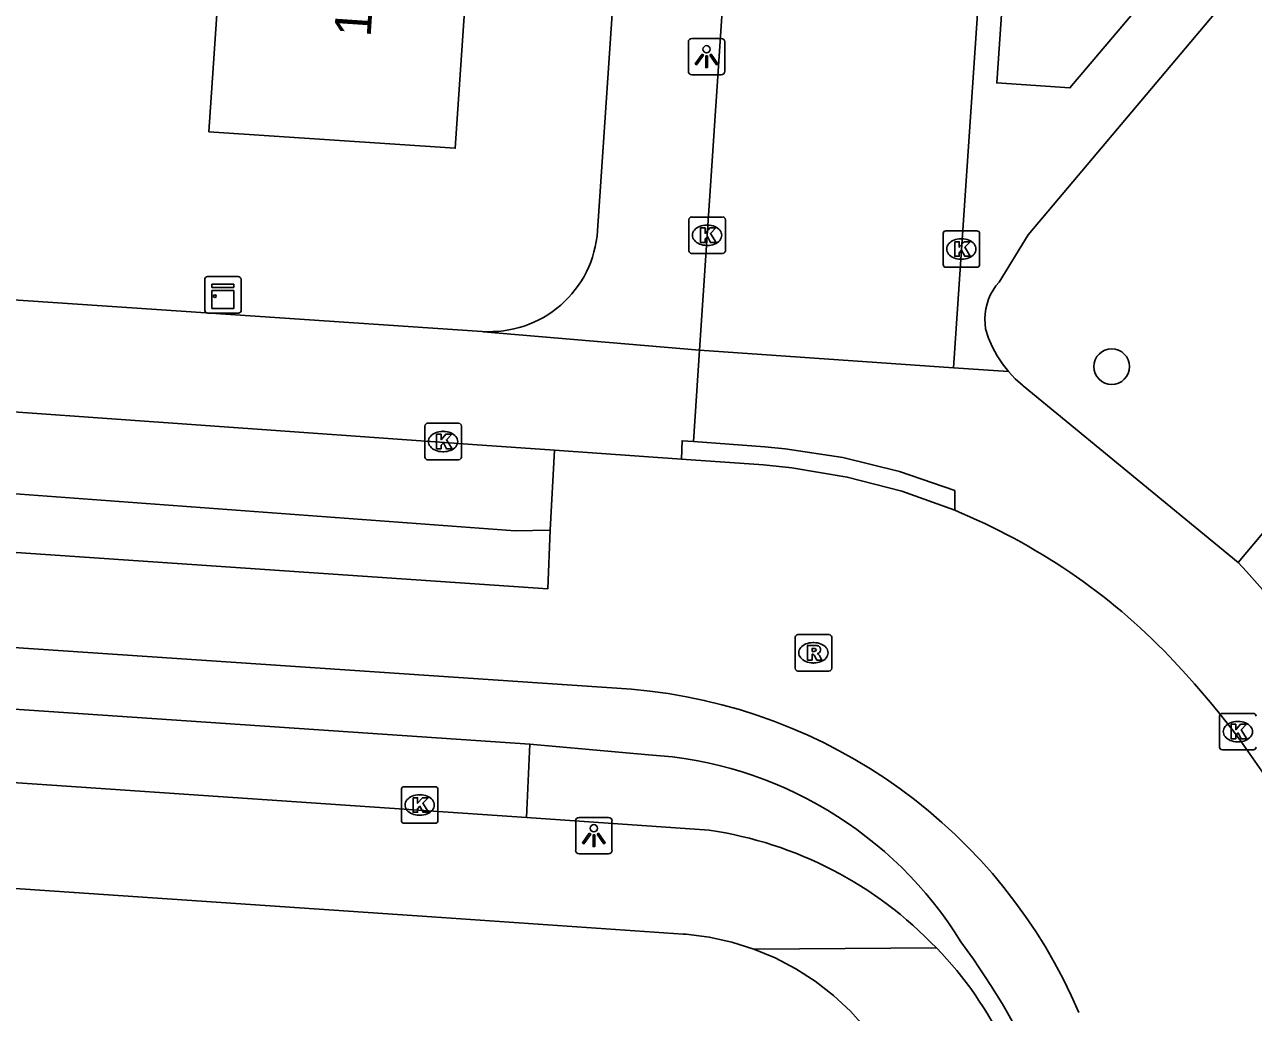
# Model space of a CAD drawing. Extents: x 161084 to 161928, y 385355 to 386522.
# Drawn here: x 161577.78 to 161611.48, y 386128.88 to 386155.98 of the extents above; entities that cross this region are included whole.
import ezdxf

# ---------------------------------------------------------------- set-up
doc = ezdxf.new("R2010")
doc.units = 0
for name, color, linetype in [('IMGEO_Boom', 7, 'Continuous'), ('IMGEO_Groenvoorziening', 7, 'Continuous'), ('IMGEO_Kast', 7, 'Continuous'), ('IMGEO_Kolk', 7, 'Continuous'), ('IMGEO_Lichtpunt', 7, 'Continuous'), ('IMGEO_Pand', 7, 'Continuous'), ('IMGEO_Pand_nummerreeks', 7, 'Continuous'), ('IMGEO_Rijbaan_lokaal_gesloten', 7, 'Continuous'), ('IMGEO_Rijbaan_lokaal_open', 7, 'Continuous'), ('IMGEO_Rioolput', 7, 'Continuous'), ('IMGEO_Voetpad_open', 7, 'Continuous')]:
    doc.layers.add(name, color=color, linetype=linetype)

msp = doc.modelspace()

# ---------------------------------------------------------------- linework, layer by layer
at = {"layer": 'IMGEO_Boom'}
msp.add_circle((161607.589, 386146.598), 0.489, dxfattribs=at)
at = {"layer": 'IMGEO_Groenvoorziening'}
msp.add_lwpolyline([(161611.058, 386141.222), (161624.979, 386157.832)], dxfattribs=at)
at = {"layer": 'IMGEO_Kast'}
for p, q in [((161582.717, 386148.142), (161582.717, 386148.983)), ((161582.717, 386148.983), (161582.717, 386148.142)), ((161582.792, 386149.067), (161583.633, 386149.067)), ((161583.633, 386149.067), (161582.792, 386149.067)), ((161583.717, 386148.992), (161583.717, 386148.151)), ((161583.717, 386148.151), (161583.717, 386148.992)), ((161583.642, 386148.067), (161582.801, 386148.067)), ((161582.801, 386148.067), (161583.642, 386148.067))]:
    msp.add_line(p, q, dxfattribs=at)
for points in [[(161582.912, 386148.857), (161583.512, 386148.857), (161583.512, 386148.772), (161582.912, 386148.772), (161582.912, 386148.857)], [(161582.912, 386148.682), (161583.512, 386148.682), (161583.512, 386148.193), (161582.912, 386148.193), (161582.912, 386148.682)]]:
    msp.add_lwpolyline(points, dxfattribs=at)
msp.add_circle((161582.996, 386148.531), 0.0377, dxfattribs=at)
for centre, start, end in [((161582.795, 386148.989), 92.4484, 184.2845), ((161582.795, 386148.989), 92.4484, 184.2845), ((161583.639, 386148.989), 2.4484, 94.2845), ((161583.639, 386148.989), 2.4484, 94.2845), ((161582.795, 386148.145), 182.4484, 274.2845), ((161582.795, 386148.145), 182.4484, 274.2845), ((161583.639, 386148.145), 272.4484, 4.2845), ((161583.639, 386148.145), 272.4484, 4.2845)]:
    msp.add_arc(centre, 0.0779, start, end, dxfattribs=at)
at = {"layer": 'IMGEO_Kolk'}
for p, q in [((161595.993, 386149.776), (161595.993, 386150.628)), ((161596.068, 386150.702), (161596.92, 386150.702)), ((161596.481, 386150.482), (161596.506, 386150.482)), ((161596.994, 386150.628), (161596.994, 386149.776)), ((161602.965, 386149.398), (161602.965, 386150.25)), ((161603.04, 386150.324), (161603.892, 386150.324)), ((161603.966, 386150.25), (161603.966, 386149.398)), ((161596.504, 386149.922), (161596.479, 386149.922)), ((161603.453, 386150.104), (161603.478, 386150.104)), ((161596.92, 386149.702), (161596.068, 386149.702)), ((161603.476, 386149.544), (161603.451, 386149.544)), ((161603.892, 386149.324), (161603.04, 386149.324)), ((161588.753, 386144.117), (161588.753, 386144.969)), ((161588.828, 386145.043), (161589.68, 386145.043)), ((161589.241, 386144.823), (161589.266, 386144.823)), ((161589.754, 386144.969), (161589.754, 386144.117)), ((161589.264, 386144.263), (161589.239, 386144.263)), ((161589.68, 386144.043), (161588.828, 386144.043)), ((161610.548, 386136.16), (161610.548, 386137.012)), ((161610.623, 386137.086), (161611.475, 386137.086)), ((161611.036, 386136.866), (161611.061, 386136.866)), ((161611.059, 386136.306), (161611.034, 386136.306)), ((161611.475, 386136.086), (161610.623, 386136.086)), ((161588.11, 386134.147), (161588.11, 386134.999)), ((161588.185, 386135.073), (161589.037, 386135.073)), ((161589.111, 386134.999), (161589.111, 386134.147)), ((161588.598, 386134.853), (161588.623, 386134.853)), ((161588.621, 386134.293), (161588.596, 386134.293)), ((161589.037, 386134.073), (161588.185, 386134.073))]:
    msp.add_line(p, q, dxfattribs=at)
for points in [[(161595.993, 386149.776), (161595.993, 386150.628)], [(161596.068, 386150.702), (161596.92, 386150.702)], [(161596.994, 386150.628), (161596.994, 386149.776)], [(161596.314, 386150.402), (161596.437, 386150.402), (161596.437, 386150.251), (161596.567, 386150.402), (161596.731, 386150.402), (161596.585, 386150.251), (161596.738, 386150.002), (161596.586, 386150.002), (161596.501, 386150.166), (161596.437, 386150.099), (161596.437, 386150.002), (161596.314, 386150.002), (161596.314, 386150.402)], [(161602.965, 386149.398), (161602.965, 386150.25)], [(161603.04, 386150.324), (161603.892, 386150.324)], [(161603.966, 386150.25), (161603.966, 386149.398)], [(161603.286, 386150.024), (161603.409, 386150.024), (161603.409, 386149.873), (161603.539, 386150.024), (161603.703, 386150.024), (161603.557, 386149.873), (161603.71, 386149.624), (161603.558, 386149.624), (161603.473, 386149.788), (161603.409, 386149.721), (161603.409, 386149.624), (161603.286, 386149.624), (161603.286, 386150.024)], [(161596.92, 386149.702), (161596.068, 386149.702)], [(161603.892, 386149.324), (161603.04, 386149.324)], [(161588.753, 386144.117), (161588.753, 386144.969)], [(161588.828, 386145.043), (161589.68, 386145.043)], [(161589.074, 386144.743), (161589.197, 386144.743), (161589.197, 386144.592), (161589.327, 386144.743), (161589.491, 386144.743), (161589.345, 386144.592), (161589.498, 386144.343), (161589.346, 386144.343), (161589.261, 386144.507), (161589.197, 386144.44), (161589.197, 386144.343), (161589.074, 386144.343), (161589.074, 386144.743)], [(161589.754, 386144.969), (161589.754, 386144.117)], [(161589.68, 386144.043), (161588.828, 386144.043)], [(161610.548, 386136.16), (161610.548, 386137.012)], [(161610.623, 386137.086), (161611.475, 386137.086)], [(161610.869, 386136.786), (161610.992, 386136.786), (161610.992, 386136.635), (161611.122, 386136.786), (161611.286, 386136.786), (161611.14, 386136.635), (161611.293, 386136.386), (161611.141, 386136.386), (161611.056, 386136.55), (161610.992, 386136.483), (161610.992, 386136.386), (161610.869, 386136.386), (161610.869, 386136.786)], [(161611.475, 386136.086), (161610.623, 386136.086)], [(161588.11, 386134.147), (161588.11, 386134.999)], [(161588.185, 386135.073), (161589.037, 386135.073)], [(161589.111, 386134.999), (161589.111, 386134.147)], [(161588.431, 386134.773), (161588.554, 386134.773), (161588.554, 386134.622), (161588.684, 386134.773), (161588.848, 386134.773), (161588.702, 386134.622), (161588.855, 386134.373), (161588.703, 386134.373), (161588.618, 386134.537), (161588.554, 386134.47), (161588.554, 386134.373), (161588.431, 386134.373), (161588.431, 386134.773)], [(161589.037, 386134.073), (161588.185, 386134.073)]]:
    msp.add_lwpolyline(points, dxfattribs=at)
for centre, start, end in [((161596.07, 386150.626), 91.552, 178.448), ((161596.07, 386150.626), 91.552, 178.448), ((161596.918, 386150.626), 1.552, 88.448), ((161596.918, 386150.626), 1.552, 88.448), ((161603.042, 386150.248), 91.552, 178.448), ((161603.042, 386150.248), 91.552, 178.448), ((161603.89, 386150.248), 1.552, 88.448), ((161603.89, 386150.248), 1.552, 88.448), ((161596.07, 386149.778), 181.552, 268.448), ((161596.07, 386149.778), 181.552, 268.448), ((161596.918, 386149.778), 271.552, 358.448), ((161596.918, 386149.778), 271.552, 358.448), ((161603.042, 386149.4), 181.552, 268.448), ((161603.042, 386149.4), 181.552, 268.448), ((161603.89, 386149.4), 271.552, 358.448), ((161603.89, 386149.4), 271.552, 358.448), ((161588.83, 386144.967), 91.552, 178.448), ((161588.83, 386144.967), 91.552, 178.448), ((161589.678, 386144.967), 1.552, 88.448), ((161589.678, 386144.967), 1.552, 88.448), ((161588.83, 386144.119), 181.552, 268.448), ((161588.83, 386144.119), 181.552, 268.448), ((161589.678, 386144.119), 271.552, 358.448), ((161589.678, 386144.119), 271.552, 358.448), ((161610.625, 386137.01), 91.552, 178.448), ((161610.625, 386137.01), 91.552, 178.448), ((161611.473, 386137.01), 1.552, 88.448), ((161611.473, 386137.01), 1.552, 88.448), ((161610.625, 386136.162), 181.552, 268.448), ((161610.625, 386136.162), 181.552, 268.448), ((161611.473, 386136.162), 271.552, 358.448), ((161611.473, 386136.162), 271.552, 358.448), ((161588.187, 386134.997), 91.552, 178.448), ((161588.187, 386134.997), 91.552, 178.448), ((161589.035, 386134.997), 1.552, 88.448), ((161589.035, 386134.997), 1.552, 88.448), ((161588.187, 386134.149), 181.552, 268.448), ((161588.187, 386134.149), 181.552, 268.448), ((161589.035, 386134.149), 271.552, 358.448), ((161589.035, 386134.149), 271.552, 358.448)]:
    msp.add_arc(centre, 0.0765, start, end, dxfattribs=at)
for centre, major_axis, ratio, start_param, end_param in [((161596.48, 386150.202), (-0.387, 0.002), 0.722429, 4.712389, 7.853982), ((161596.505, 386150.202), (-0.39, 0.002), 0.717154, 1.570796, 4.712389), ((161603.452, 386149.824), (-0.387, 0.002), 0.722429, 4.712389, 7.853982), ((161603.477, 386149.824), (-0.39, 0.002), 0.717154, 1.570796, 4.712389), ((161589.24, 386144.543), (-0.387, 0.002), 0.722429, 4.712389, 7.853982), ((161589.265, 386144.543), (-0.39, 0.002), 0.717154, 1.570796, 4.712389), ((161611.035, 386136.586), (-0.387, 0.002), 0.722429, 4.712389, 7.853982), ((161611.06, 386136.586), (-0.39, 0.002), 0.717154, 1.570796, 4.712389), ((161588.597, 386134.573), (-0.387, 0.002), 0.722429, 4.712389, 7.853982), ((161588.622, 386134.573), (-0.39, 0.002), 0.717154, 1.570796, 4.712389)]:
    msp.add_ellipse(centre, major_axis=major_axis, ratio=ratio, start_param=start_param, end_param=end_param, dxfattribs=at)
at = {"layer": 'IMGEO_Lichtpunt'}
for p, q in [((161596.882, 386155.601), (161596.074, 386155.601)), ((161596.882, 386155.601), (161596.074, 386155.601)), ((161595.98, 386155.506), (161595.98, 386154.699)), ((161595.98, 386155.506), (161595.98, 386154.699)), ((161596.976, 386154.699), (161596.976, 386155.506)), ((161596.976, 386154.699), (161596.976, 386155.506)), ((161596.074, 386154.605), (161596.882, 386154.605)), ((161596.074, 386154.605), (161596.882, 386154.605)), ((161592.889, 386134.137), (161592.889, 386133.33)), ((161592.889, 386134.137), (161592.889, 386133.33)), ((161593.791, 386134.232), (161592.983, 386134.232)), ((161593.791, 386134.232), (161592.983, 386134.232)), ((161593.885, 386133.33), (161593.885, 386134.137)), ((161593.885, 386133.33), (161593.885, 386134.137)), ((161592.983, 386133.236), (161593.791, 386133.236)), ((161592.983, 386133.236), (161593.791, 386133.236))]:
    msp.add_line(p, q, dxfattribs=at)
for points in [[(161596.354, 386155.17), (161596.393, 386155.142), (161596.205, 386154.88), (161596.167, 386154.907), (161596.354, 386155.17)], [(161596.456, 386155.122), (161596.503, 386155.122), (161596.503, 386154.8), (161596.456, 386154.8), (161596.456, 386155.122)], [(161596.566, 386155.142), (161596.604, 386155.169), (161596.791, 386154.907), (161596.752, 386154.879), (161596.566, 386155.142)], [(161593.263, 386133.801), (161593.302, 386133.773), (161593.114, 386133.511), (161593.076, 386133.538), (161593.263, 386133.801)], [(161593.365, 386133.753), (161593.412, 386133.753), (161593.412, 386133.431), (161593.365, 386133.431), (161593.365, 386133.753)], [(161593.475, 386133.773), (161593.513, 386133.8), (161593.7, 386133.538), (161593.661, 386133.51), (161593.475, 386133.773)]]:
    msp.add_lwpolyline(points, dxfattribs=at)
for centre in [(161596.479, 386155.304), (161593.388, 386133.935)]:
    msp.add_circle(centre, 0.0994, dxfattribs=at)
for centre, start, end in [((161596.074, 386155.506), 90, 180), ((161596.074, 386155.506), 90, 180), ((161596.882, 386155.506), 0, 90), ((161596.882, 386155.506), 0, 90), ((161596.074, 386154.699), 180, 270), ((161596.074, 386154.699), 180, 270), ((161596.882, 386154.699), 270, 0), ((161596.882, 386154.699), 270, 360), ((161592.983, 386134.137), 90, 180), ((161592.983, 386134.137), 90, 180), ((161593.791, 386134.137), 0, 90), ((161593.791, 386134.137), 0, 90), ((161592.983, 386133.33), 180, 270), ((161592.983, 386133.33), 180, 270), ((161593.791, 386133.33), 270, 0), ((161593.791, 386133.33), 270, 360)]:
    msp.add_arc(centre, 0.0946, start, end, dxfattribs=at)
at = {"layer": 'IMGEO_Pand'}
msp.add_lwpolyline([(161590.001, 386158.769), (161589.587, 386152.587), (161582.833, 386153.039), (161583.239, 386159.096), (161581.743, 386159.197), (161581.752, 386159.321)], dxfattribs=at)
at = {"layer": 'IMGEO_Rijbaan_lokaal_gesloten'}
for points in [[(161592.192, 386142.108), (161592.128, 386140.504), (161512.001, 386145.975), (161440.701, 386150.808), (161423.467, 386154.058), (161423.418, 386155.907)], [(161440.784, 386152.425), (161471.067, 386150.375), (161574.934, 386143.3), (161591.226, 386142.092), (161592.192, 386142.108)], [(161423.113, 386145.82), (161424.221, 386147.55), (161440.388, 386148.183), (161539.121, 386141.483), (161594.421, 386137.75)], [(161591.633, 386136.244), (161538.988, 386139.817), (161499.055, 386142.55), (161453.055, 386145.717), (161440.39, 386146.628)], [(161592.31, 386144.306), (161592.192, 386142.108)], [(161595.793, 386144.059), (161592.31, 386144.306)], [(161595.793, 386144.059), (161598.037, 386143.9), (161598.814, 386143.823), (161600.336, 386143.568), (161601.83, 386143.178), (161603.283, 386142.656)], [(161591.537, 386134.233), (161591.633, 386136.244)], [(161591.633, 386136.244), (161594.888, 386135.95)], [(161596.554, 386133.882), (161591.537, 386134.233)]]:
    msp.add_lwpolyline(points, dxfattribs=at)
for centre, radius, start, end in [((161596.73, 386126.697), 17.252, 43.8466, 67.6757), ((161591.935, 386122.161), 23.852, 17.8183, 43.7252), ((161593.176, 386123.108), 14.695, 23.1403, 85.1384), ((161594.221, 386125.122), 10.849, 31.6664, 86.4769), ((161594.982, 386123.238), 10.759, 43.548, 81.5976), ((161595.776, 386123.774), 9.816, 5.686, 44.472), ((161587.034, 386118.666), 20.428, 10.4846, 36.5016)]:
    msp.add_arc(centre, radius, start, end, dxfattribs=at)
at = {"layer": 'IMGEO_Rijbaan_lokaal_open'}
for points in [[(161596.286, 386147.048), (161599.895, 386201.053)], [(161606.909, 386200.569), (161603.251, 386146.562)], [(161603.251, 386146.562), (161596.286, 386147.048)]]:
    msp.add_lwpolyline(points, dxfattribs=at)
at = {"layer": 'IMGEO_Rioolput'}
for p, q in [((161598.909, 386138.322), (161598.909, 386139.174)), ((161598.984, 386139.248), (161599.836, 386139.248)), ((161599.397, 386139.028), (161599.422, 386139.028)), ((161599.91, 386139.174), (161599.91, 386138.322)), ((161599.42, 386138.468), (161599.395, 386138.468)), ((161599.836, 386138.248), (161598.984, 386138.248))]:
    msp.add_line(p, q, dxfattribs=at)
for points in [[(161598.909, 386138.322), (161598.909, 386139.174)], [(161598.984, 386139.248), (161599.836, 386139.248)], [(161599.91, 386139.174), (161599.91, 386138.322)], [(161599.498, 386138.946), (161599.246, 386138.948), (161599.246, 386138.548)], [(161599.246, 386138.548), (161599.37, 386138.548), (161599.37, 386138.71), (161599.381, 386138.71)], [(161599.424, 386138.867), (161599.37, 386138.867), (161599.37, 386138.786)], [(161599.37, 386138.786), (161599.422, 386138.786)], [(161599.428, 386138.681), (161599.499, 386138.548), (161599.639, 386138.548), (161599.574, 386138.674)], [(161599.836, 386138.248), (161598.984, 386138.248)]]:
    msp.add_lwpolyline(points, dxfattribs=at)
for centre, radius, start, end in [((161598.986, 386139.172), 0.0765, 91.552, 178.448), ((161598.986, 386139.172), 0.0765, 91.552, 178.448), ((161599.834, 386139.172), 0.0765, 1.552, 88.448), ((161599.834, 386139.172), 0.0765, 1.552, 88.448), ((161599.38, 386138.657), 0.0533, 26.0293, 88.6989), ((161599.406, 386138.975), 0.19, 274.7715, 282.9687), ((161599.43, 386138.771), 0.0964, 77.0061, 93.1865), ((161599.444, 386138.828), 0.0378, 276.6634, 79.6772), ((161599.497, 386138.836), 0.109, 350.3612, 89.416), ((161599.495, 386138.836), 0.112, 277.5842, 350.9817), ((161599.479, 386138.621), 0.108, 29.5134, 73.7905), ((161598.986, 386138.324), 0.0765, 181.552, 268.448), ((161598.986, 386138.324), 0.0765, 181.552, 268.448), ((161599.834, 386138.324), 0.0765, 271.552, 358.448), ((161599.834, 386138.324), 0.0765, 271.552, 358.448)]:
    msp.add_arc(centre, radius, start, end, dxfattribs=at)
for centre, major_axis, ratio, start_param, end_param in [((161599.396, 386138.748), (-0.387, 0.002), 0.722429, 4.712389, 7.853982), ((161599.421, 386138.748), (-0.39, 0.002), 0.717154, 1.570796, 4.712389)]:
    msp.add_ellipse(centre, major_axis=major_axis, ratio=ratio, start_param=start_param, end_param=end_param, dxfattribs=at)
at = {"layer": 'IMGEO_Voetpad_open'}
for points in [[(161593.488, 386150.32), (161597.994, 386217.007)], [(161604.757, 386146.461), (161604.591, 386146.672), (161604.444, 386146.897), (161604.318, 386147.135), (161604.214, 386147.382), (161604.132, 386147.638), (161604.115, 386147.773), (161604.11, 386147.911), (161604.118, 386148.049), (161604.138, 386148.185), (161604.17, 386148.319), (161604.214, 386148.45), (161604.269, 386148.576), (161604.335, 386148.697), (161604.412, 386148.812), (161604.499, 386148.919), (161605.296, 386150.212), (161622.458, 386170.587), (161624.287, 386170.668), (161624.979, 386157.832)], [(161611.02, 386159.662), (161606.443, 386154.241), (161604.434, 386154.38), (161604.878, 386160.809)], [(161571.637, 386148.825), (161590.326, 386147.563)], [(161590.326, 386147.563), (161590.361, 386147.555), (161596.286, 386147.048)], [(161596.286, 386147.048), (161596.119, 386144.542)], [(161603.251, 386146.562), (161604.757, 386146.461)], [(161611.058, 386141.222), (161605.16, 386146.074), (161605.142, 386146.088), (161604.941, 386146.266), (161604.757, 386146.461)], [(161592.31, 386144.306), (161590.06, 386144.465), (161575.153, 386145.519)], [(161440.379, 386144.594), (161500, 386140.47), (161591.537, 386134.233)], [(161596.119, 386144.542), (161595.805, 386144.565), (161595.793, 386144.059)], [(161596.119, 386144.542), (161598.073, 386144.399), (161598.632, 386144.347), (161600.215, 386144.103), (161601.77, 386143.718), (161603.284, 386143.196), (161603.283, 386142.656)], [(161597.778, 386130.621), (161597.172, 386130.812), (161596.552, 386130.948), (161595.923, 386131.027), (161595.833, 386131.034), (161588.948, 386131.502), (161552.518, 386133.98)], [(161602.78, 386130.651), (161597.778, 386130.621)], [(161597.778, 386130.621), (161598.364, 386130.378), (161598.925, 386130.082), (161599.459, 386129.738), (161599.959, 386129.348), (161600.422, 386128.914), (161600.845, 386128.441), (161601.224, 386127.932), (161601.556, 386127.391), (161601.838, 386126.822), (161602.069, 386126.231), (161602.245, 386125.621), (161602.367, 386124.998), (161602.432, 386124.367), (161602.824, 386117.602)]]:
    msp.add_lwpolyline(points, dxfattribs=at)
for centre, radius, start, end in [((161590.53, 386150.521), 2.965, 266.0634, 356.108), ((161586.481, 386118.538), 33.446, 24.5293, 42.7064)]:
    msp.add_arc(centre, radius, start, end, dxfattribs=at)

# ---------------------------------------------------------------- texts
at = {"layer": 'IMGEO_Pand_nummerreeks'}
msp.add_text('1', height=1, rotation=86.1722, dxfattribs=at).set_placement((161587.264, 386155.622))

doc.saveas('drawing.dxf')
